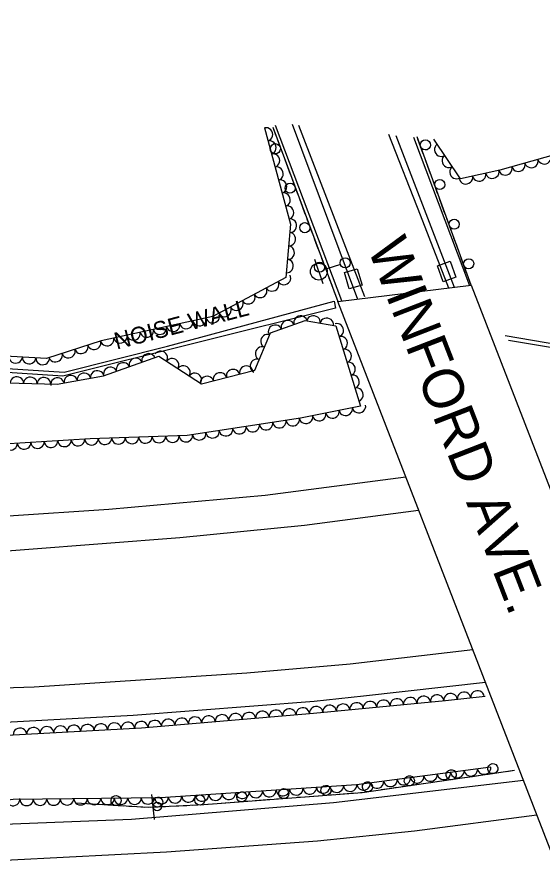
# Model space of a CAD drawing. Extents: x 1722896 to 1754269, y 648279 to 666297.
# Drawn here: x 1745197.5 to 1745353.2, y 651790.3 to 652045.4 of the extents above; entities that cross this region are included whole.
import ezdxf

# ---------------------------------------------------------------- set-up
doc = ezdxf.new("R2010")
doc.units = 0
for name, color, linetype in [('DESIGN - CENTERLINE - Proposed', 7, 'Continuous'), ('DESIGN - PUBLIC HEARING - Shapes', 7, 'Continuous'), ('DESIGN - SCRATCH - User 1', 7, 'Continuous'), ('DESIGN - SHEET - Linework', 7, 'Continuous'), ('SURVEY - CENTERLINE - Preliminary Text', 7, 'Continuous'), ('SURVEY - DRAINAGE - Natural Features', 7, 'Continuous'), ('SURVEY - DTM - Breaklines', 7, 'Continuous'), ('SURVEY - VEGETATION - Features with Text', 7, 'Continuous')]:
    doc.layers.add(name, color=color, linetype=linetype)

msp = doc.modelspace()

# ---------------------------------------------------------------- linework, layer by layer
at = {"layer": 'DESIGN - CENTERLINE - Proposed'}
msp.add_lwpolyline([(1745292.48, 651961.16), (1745332, 651965.97), (1745433.03, 651705.37), (1745393.41, 651700.61), (1745292.48, 651961.16)], dxfattribs=at)
at = {"layer": 'DESIGN - PUBLIC HEARING - Shapes'}
msp.add_line((1745238.24, 651807.53), (1745237.36, 651814.98), dxfattribs=at)
msp.add_circle((1745239.02, 651811.42), 1.25, dxfattribs=at)
at = {"layer": 'DESIGN - SCRATCH - User 1'}
for points in [[(1745342.11, 651951.08), (1745374.47, 651945.49), (1745414.05, 651954.63), (1745464.96, 651967.19), (1745523.39, 651981.6), (1745571.19, 652005.07), (1745614.26, 652017.42), (1745639.42, 652024.79), (1745683.21, 652039.04), (1745732.91, 652056.18), (1745781.53, 652073.59), (1745826.58, 652089.95), (1745897.59, 652116.18), (1745933.16, 652129.91), (1745995.26, 652153.06), (1746035.82, 652168.3), (1746072.09, 652181.97), (1746108.26, 652196.71), (1746145.69, 652213.09), (1746197.63, 652236.85), (1746228.27, 652251.62), (1746254.63, 652266.66)], [(1746255.35, 652265.51), (1746227.37, 652249.68), (1746144.32, 652210.65), (1746085.37, 652185.61), (1746020.71, 652161.27), (1745930.71, 652127.56), (1745874.63, 652105.88), (1745825.11, 652088.19), (1745770.24, 652068.32), (1745712.36, 652047.66), (1745633.04, 652021.44), (1745583.17, 652007.31), (1745571.54, 652003.63), (1745524.03, 651980.34), (1745499.43, 651974.26), (1745424.88, 651955.92), (1745378.3, 651945.13), (1745374.54, 651944.32), (1745343.1, 651949.63)], [(1744399.8, 652039.14), (1744439.33, 652033.59), (1744531.74, 652022.19), (1744697.2, 652001.3), (1745162.42, 651943.32), (1745211.42, 651940.22), (1745242.02, 651947.93), (1745291.42, 651961.24), (1745291.82, 651959.21), (1745211.04, 651938.97), (1745167.32, 651941.84), (1744588.55, 652013.72), (1744528.62, 652021.16), (1744425.23, 652034.35), (1744400.51, 652037.63)], [(1745273.22, 652012.81), (1745292.48, 651961.16)], [(1745273.22, 652012.81), (1745274.04, 652010.61)], [(1745274.6, 652009.11), (1745276.21, 652004.8)], [(1745331.99, 651965.97), (1745315.97, 652009.96)], [(1745317.81, 652004.92), (1745316.23, 652009.24)], [(1745276.77, 652003.3), (1745277.59, 652001.1)], [(1745277.59, 652001.1), (1745278.41, 651998.89)], [(1745319.16, 652001.2), (1745318.35, 652003.41)], [(1745319.96, 651999), (1745319.16, 652001.2)], [(1745278.97, 651997.4), (1745280.58, 651993.08)], [(1745322.08, 651993.17), (1745320.51, 651997.49)], [(1745281.14, 651991.59), (1745281.96, 651989.38)], [(1745323.44, 651989.46), (1745322.63, 651991.67)], [(1745281.96, 651989.38), (1745282.78, 651987.18)], [(1745324.24, 651987.25), (1745323.44, 651989.46)], [(1745283.34, 651985.68), (1745284.95, 651981.37)], [(1745326.36, 651981.43), (1745324.79, 651985.75)], [(1745285.51, 651979.87), (1745286.33, 651977.67)], [(1745327.72, 651977.71), (1745326.91, 651979.92)], [(1745286.33, 651977.67), (1745287.15, 651975.47)], [(1745328.52, 651975.51), (1745327.72, 651977.71)], [(1745287.71, 651973.97), (1745289.31, 651969.66)], [(1745330.64, 651969.68), (1745329.07, 651974)], [(1745289.87, 651968.16), (1745290.7, 651965.96)], [(1745332, 651965.97), (1745331.19, 651968.18)], [(1745290.7, 651965.96), (1745291.52, 651963.76)], [(1745292.07, 651962.26), (1745292.48, 651961.16)], [(1745344.81, 651822.05), (1745299.76, 651815.52), (1745252.8, 651811.92), (1745236.4, 651811.08), (1745214.9, 651812.4)], [(1745332.44, 651820.26), (1745330.11, 651819.92)], [(1745334.76, 651820.59), (1745332.44, 651820.26)], [(1745340.9, 651821.48), (1745336.35, 651820.82)], [(1745344.81, 651822.05), (1745342.48, 651821.71)], [(1745316.16, 651817.9), (1745311.6, 651817.24)], [(1745320.07, 651818.46), (1745317.74, 651818.13)], [(1745322.39, 651818.8), (1745320.07, 651818.46)], [(1745328.53, 651819.69), (1745323.98, 651819.03)], [(1745291.35, 651814.88), (1745286.77, 651814.53)], [(1745295.29, 651815.18), (1745292.95, 651815)], [(1745297.63, 651815.36), (1745295.29, 651815.18)], [(1745303.79, 651816.1), (1745299.76, 651815.52), (1745299.23, 651815.48)], [(1745307.7, 651816.67), (1745305.37, 651816.33)], [(1745310.02, 651817.01), (1745307.7, 651816.67)], [(1745216.53, 651812.3), (1745214.9, 651812.4)], [(1745257.9, 651812.31), (1745255.56, 651812.13)], [(1745260.24, 651812.49), (1745257.9, 651812.31)], [(1745266.43, 651812.96), (1745261.84, 651812.61)], [(1745270.36, 651813.27), (1745268.02, 651813.09)], [(1745272.71, 651813.45), (1745270.36, 651813.27)], [(1745278.89, 651813.92), (1745274.3, 651813.57)], [(1745282.83, 651814.22), (1745280.49, 651814.04)], [(1745285.17, 651814.4), (1745282.83, 651814.22)], [(1745220.47, 651812.06), (1745218.12, 651812.2)], [(1745222.81, 651811.91), (1745220.47, 651812.06)], [(1745229, 651811.53), (1745224.41, 651811.82)], [(1745232.94, 651811.29), (1745230.6, 651811.43)], [(1745235.29, 651811.15), (1745232.94, 651811.29)], [(1745241.48, 651811.34), (1745236.89, 651811.1)], [(1745245.43, 651811.54), (1745243.08, 651811.42)], [(1745247.77, 651811.66), (1745245.43, 651811.54)], [(1745253.96, 651812.01), (1745252.8, 651811.92), (1745249.37, 651811.74)]]:
    msp.add_lwpolyline(points, dxfattribs=at)
for centre, start, end in [((1745318.44, 652007.57), 313.2782, 313.2684), ((1745273.99, 652006.45), 133.7137, 133.7039), ((1745278.36, 651994.74), 133.7137, 133.7039), ((1745322.71, 651995.82), 313.2782, 313.2684), ((1745282.73, 651983.03), 133.7137, 133.7039), ((1745326.99, 651984.08), 313.2782, 313.2684), ((1745331.27, 651972.33), 313.2782, 313.2684), ((1745287.1, 651971.31), 133.7137, 133.7039), ((1745338.43, 651822.64), 31.5023, 31.4925), ((1745313.69, 651819.05), 31.5023, 31.4925), ((1745326.06, 651820.85), 31.5023, 31.4925), ((1745288.97, 651816.2), 27.6481, 27.6382), ((1745301.32, 651817.26), 31.5023, 31.4925), ((1745251.61, 651813.36), 26.2038, 26.194), ((1745264.04, 651814.29), 27.6481, 27.6382), ((1745276.5, 651815.24), 27.6481, 27.6382), ((1745226.82, 651813.17), 19.731, 19.7212), ((1745239.13, 651812.72), 26.2038, 26.194)]:
    msp.add_arc(centre, 1.5, start, end, dxfattribs=at)
at = {"layer": 'SURVEY - CENTERLINE - Preliminary Text'}
for points in [[(1745273.99, 652013.41), (1745293.62, 651961.45)], [(1745279.03, 652013.7), (1745298.36, 651961.88)], [(1745300.48, 651962.49), (1745280.99, 652013.31)], [(1745307.53, 652010.73), (1745316.85, 651986.82), (1745325.32, 651965.25)], [(1745309.65, 652010.37), (1745327.02, 651965.43)], [(1745314.96, 652009.84), (1745331.54, 651965.92)], [(1744417.57, 651954.56), (1744476.63, 651946.66), (1744519.52, 651940.63), (1744589.45, 651931.19), (1744657.16, 651921.82), (1744761.49, 651908.29), (1744845.14, 651898.46), (1744907.69, 651891.93), (1744984.94, 651885.57), (1745056.09, 651883.28), (1745119.07, 651883.04), (1745176.58, 651885.85), (1745245.69, 651891.19), (1745282.62, 651894.85), (1745316.45, 651899.29)], [(1744428.61, 651917.82), (1744494.53, 651908.99), (1744571.23, 651898.17), (1744636.58, 651889.4), (1744713.29, 651878.82), (1744780.05, 651870.32), (1744831.53, 651864.7), (1744902.34, 651857.13), (1744965.06, 651851.45), (1745024.16, 651847.27), (1745077.03, 651845.29), (1745138.58, 651844.83), (1745202.53, 651846.9), (1745265.56, 651851.03), (1745296.15, 651853.76), (1745332.46, 651857.97)], [(1744430.57, 651906.99), (1744477.51, 651900.82), (1744531.64, 651893.32), (1744601, 651883.98), (1744661.3, 651876.86), (1744719.2, 651868.7), (1744777.16, 651861.06), (1744827.35, 651855.39), (1744883.63, 651848.94), (1744942.37, 651842.93), (1744996.72, 651837.63), (1745042.89, 651836.42), (1745092.68, 651834.86), (1745144.19, 651834.83), (1745186.66, 651835.99), (1745231.85, 651838.46), (1745285.51, 651842.63), (1745300.12, 651844.27), (1745336.22, 651848.26)], [(1744888.47, 651904.92), (1744932.85, 651899.5), (1744985, 651895.66), (1745021.22, 651894.26), (1745071.36, 651893.58), (1745112.42, 651893.15), (1745165.13, 651895.58), (1745224.63, 651899.57), (1745270.94, 651903.69), (1745312.62, 651909.18)], [(1745347.5, 651819.12), (1745291.21, 651812.48), (1745231.41, 651807.57), (1745178.32, 651805.45), (1745127.98, 651804.47), (1745072.33, 651805.38), (1745008.11, 651807.97), (1744953.38, 651811.68), (1744896.02, 651817.16), (1744839.01, 651824.12), (1744774.09, 651831.65), (1744710.26, 651840.13), (1744650.92, 651848.72), (1744591.58, 651857.64), (1744536.37, 651864.87), (1744437.42, 651879.02)], [(1744441.02, 651868.02), (1744478.25, 651862.75), (1744524.47, 651856.41), (1744567.89, 651850.11), (1744608.26, 651844.32), (1744662.09, 651836.72), (1744714.39, 651829.29), (1744758.19, 651823.69), (1744807.95, 651816.9), (1744864.48, 651810.52), (1744926.07, 651804.1), (1744974.91, 651799.84), (1745051.45, 651795.69), (1745122.8, 651794.13), (1745195.88, 651795.61), (1745241.8, 651797.98), (1745286.49, 651801.25), (1745315.24, 651804.21), (1745351.44, 651808.97)]]:
    msp.add_lwpolyline(points, dxfattribs=at)
at = {"layer": 'SURVEY - DRAINAGE - Natural Features'}
for p, q in [((1745324.75, 651970.03), (1745324.75, 651970.03)), ((1745297.05, 651967.89), (1745297.05, 651967.89))]:
    msp.add_line(p, q, dxfattribs=at)
for points in [[(1745322.02, 651971.7), (1745325.78, 651973.07), (1745327.48, 651968.36), (1745323.72, 651967), (1745322.02, 651971.7)], [(1745294.44, 651969.74), (1745298.28, 651970.85), (1745299.67, 651966.04), (1745295.83, 651964.93), (1745294.44, 651969.74)]]:
    msp.add_lwpolyline(points, dxfattribs=at)
at = {"layer": 'SURVEY - DTM - Breaklines'}
for p, q in [((1745286.87, 651970.01), (1745285.68, 651973.57)), ((1745293.27, 651972.13), (1745289.24, 651970.79)), ((1745286.87, 651970.01), (1745288.05, 651966.45))]:
    msp.add_line(p, q, dxfattribs=at)
for centre, radius in [((1745294.7, 651972.61), 1.5), ((1745286.87, 651970.01), 2.5)]:
    msp.add_circle(centre, radius, dxfattribs=at)
at = {"layer": 'SURVEY - VEGETATION - Features with Text'}
for points in [[(1745270.81, 652012.61), (1745278.47, 651984.09), (1745277.14, 651968.3), (1745255.52, 651956.67), (1745222.38, 651949.47), (1745206.19, 651944.22), (1745192.18, 651945.08), (1745165.82, 651945.88), (1745120.2, 651950.21), (1745077.12, 651957.28), (1745034.06, 651963.6), (1744981.85, 651969.69), (1744941.91, 651972.32)], [(1745363.33, 652006.54), (1745340.54, 652000.04), (1745328.89, 651997.53), (1745320.94, 652009.24)], [(1745175.45, 651937.57), (1745209.38, 651936.63), (1745223.05, 651939.07), (1745239.51, 651944.91), (1745252.14, 651936.71), (1745267.88, 651940.8), (1745272.59, 651951.84), (1745282.8, 651955.47), (1745291.91, 651953.89), (1745299.19, 651930.11), (1745281.48, 651926.51), (1745247.9, 651921.4), (1745219.15, 651920.47), (1745180.51, 651918.05)], [(1744922.58, 651841.26), (1744971.59, 651837.12), (1745026.97, 651833.1), (1745091.63, 651829.72), (1745141.03, 651829.54), (1745189.03, 651832.27), (1745234.37, 651834.75), (1745285.27, 651839.09), (1745324.37, 651842.89), (1745336.11, 651844.12)], [(1745337.83, 651823.09), (1745298.08, 651817.89), (1745239.96, 651814.03), (1745196.34, 651813.53), (1745163.64, 651809.43), (1745119.43, 651808.32), (1745067.06, 651809.51), (1744999.44, 651813.15), (1744944.78, 651818.87)]]:
    msp.add_lwpolyline(points, dxfattribs=at)
for centre, major_axis in [((1745271.33, 652010.68), (0.52, -1.93)), ((1745272.36, 652006.82), (0.52, -1.93)), ((1745323.06, 652006.12), (-1.12, 1.65)), ((1745273.4, 652002.96), (0.52, -1.93)), ((1745325.3, 652002.81), (-1.12, 1.65)), ((1745353.72, 652003.8), (-1.92, -0.55)), ((1745274.44, 651999.09), (0.52, -1.93)), ((1745327.55, 651999.5), (-1.12, 1.65)), ((1745346.02, 652001.6), (-1.92, -0.55)), ((1745349.87, 652002.7), (-1.92, -0.55)), ((1745334.38, 651998.71), (-1.96, -0.42)), ((1745338.29, 651999.55), (-1.96, -0.42)), ((1745342.18, 652000.5), (-1.92, -0.55)), ((1745275.47, 651995.23), (0.52, -1.93)), ((1745330.47, 651997.87), (-1.96, -0.42)), ((1745276.51, 651991.37), (0.52, -1.93)), ((1745277.55, 651987.5), (0.52, -1.93)), ((1745278.43, 651983.63), (-0.17, -1.99)), ((1745278.09, 651979.64), (-0.17, -1.99)), ((1745277.76, 651975.65), (-0.17, -1.99)), ((1745277.43, 651971.67), (-0.17, -1.99)), ((1745276.6, 651968.01), (-1.76, -0.95)), ((1745273.08, 651966.11), (-1.76, -0.95)), ((1745266.03, 651962.32), (-1.76, -0.95)), ((1745269.55, 651964.22), (-1.76, -0.95)), ((1745262.51, 651960.43), (-1.76, -0.95)), ((1745258.98, 651958.54), (-1.76, -0.95)), ((1745247.64, 651954.96), (-1.95, -0.42)), ((1745251.54, 651955.81), (-1.95, -0.42)), ((1745255.45, 651956.66), (-1.95, -0.42)), ((1745277.66, 651953.64), (1.88, 0.67)), ((1745281.43, 651954.99), (1.88, 0.67)), ((1745285.31, 651955.04), (1.97, -0.34)), ((1745289.25, 651954.35), (1.97, -0.34)), ((1745235.91, 651952.41), (-1.95, -0.42)), ((1745239.82, 651953.26), (-1.95, -0.42)), ((1745243.73, 651954.11), (-1.95, -0.42)), ((1745273.9, 651952.3), (1.88, 0.67)), ((1745292.29, 651952.64), (0.59, -1.91)), ((1745224.18, 651949.86), (-1.95, -0.42)), ((1745228.09, 651950.71), (-1.95, -0.42)), ((1745232, 651951.56), (-1.95, -0.42)), ((1745271.57, 651949.43), (0.79, 1.84)), ((1745293.46, 651948.82), (0.59, -1.91)), ((1745216.53, 651947.57), (-1.9, -0.62)), ((1745220.33, 651948.81), (-1.9, -0.62)), ((1745269.99, 651945.75), (0.79, 1.84)), ((1745208.92, 651945.1), (-1.9, -0.62)), ((1745212.72, 651946.34), (-1.9, -0.62)), ((1745236.41, 651943.81), (1.88, 0.67)), ((1745240.1, 651944.52), (1.68, -1.09)), ((1745294.63, 651944.99), (0.59, -1.91)), ((1745197.07, 651944.78), (-2, 0.12)), ((1745201.06, 651944.53), (-2, 0.12)), ((1745205.06, 651944.29), (-2, 0.12)), ((1745228.87, 651941.13), (1.88, 0.67)), ((1745232.64, 651942.47), (1.88, 0.67)), ((1745243.46, 651942.34), (1.68, -1.09)), ((1745268.42, 651942.07), (0.79, 1.84)), ((1745295.8, 651941.17), (0.59, -1.91)), ((1745217.31, 651938.05), (1.97, 0.35)), ((1745221.25, 651938.75), (1.97, 0.35)), ((1745225.1, 651939.79), (1.88, 0.67)), ((1745246.81, 651940.17), (1.68, -1.09)), ((1745250.17, 651937.99), (1.68, -1.09)), ((1745257.61, 651938.13), (1.94, 0.5)), ((1745261.48, 651939.13), (1.94, 0.5)), ((1745265.35, 651940.14), (1.94, 0.5)), ((1745197.44, 651936.96), (2, -0.06)), ((1745201.44, 651936.85), (2, -0.06)), ((1745205.44, 651936.74), (2, -0.06)), ((1745209.44, 651936.64), (1.97, 0.35)), ((1745213.38, 651937.34), (1.97, 0.35)), ((1745253.74, 651937.12), (1.94, 0.5)), ((1745296.97, 651937.35), (0.59, -1.91)), ((1745298.14, 651933.52), (0.59, -1.91)), ((1745298.77, 651930.02), (-1.96, -0.4)), ((1745283.09, 651926.83), (-1.96, -0.4)), ((1745287.01, 651927.63), (-1.96, -0.4)), ((1745290.93, 651928.43), (-1.96, -0.4)), ((1745294.85, 651929.23), (-1.96, -0.4)), ((1745267.28, 651924.35), (-1.98, -0.3)), ((1745271.24, 651924.95), (-1.98, -0.3)), ((1745275.19, 651925.55), (-1.98, -0.3)), ((1745279.15, 651926.15), (-1.98, -0.3)), ((1745251.46, 651921.95), (-1.98, -0.3)), ((1745255.42, 651922.55), (-1.98, -0.3)), ((1745259.37, 651923.15), (-1.98, -0.3)), ((1745263.33, 651923.75), (-1.98, -0.3)), ((1745203.55, 651919.49), (-2, -0.13)), ((1745207.54, 651919.74), (-2, -0.13)), ((1745211.53, 651919.99), (-2, -0.13)), ((1745215.53, 651920.24), (-2, -0.13)), ((1745219.52, 651920.48), (-2, -0.06)), ((1745223.52, 651920.61), (-2, -0.06)), ((1745227.52, 651920.74), (-2, -0.06)), ((1745231.51, 651920.87), (-2, -0.06)), ((1745235.51, 651921), (-2, -0.06)), ((1745239.51, 651921.13), (-2, -0.06)), ((1745243.51, 651921.26), (-2, -0.06)), ((1745247.5, 651921.39), (-2, -0.06)), ((1745195.57, 651918.99), (-2, -0.13)), ((1745199.56, 651919.24), (-2, -0.13)), ((1745333.87, 651843.88), (1.99, 0.21)), ((1745306.01, 651841.11), (1.99, 0.19)), ((1745309.99, 651841.49), (1.99, 0.19)), ((1745313.97, 651841.88), (1.99, 0.19)), ((1745317.95, 651842.26), (1.99, 0.19)), ((1745321.93, 651842.65), (1.99, 0.19)), ((1745325.91, 651843.05), (1.99, 0.21)), ((1745329.89, 651843.46), (1.99, 0.21)), ((1745278.13, 651838.49), (1.99, 0.17)), ((1745282.12, 651838.83), (1.99, 0.17)), ((1745286.1, 651839.18), (1.99, 0.19)), ((1745290.08, 651839.56), (1.99, 0.19)), ((1745294.06, 651839.95), (1.99, 0.19)), ((1745298.05, 651840.33), (1.99, 0.19)), ((1745302.03, 651840.72), (1.99, 0.19)), ((1745250.23, 651836.1), (1.99, 0.17)), ((1745254.22, 651836.44), (1.99, 0.17)), ((1745258.2, 651836.78), (1.99, 0.17)), ((1745262.19, 651837.12), (1.99, 0.17)), ((1745266.17, 651837.46), (1.99, 0.17)), ((1745270.16, 651837.8), (1.99, 0.17)), ((1745274.15, 651838.15), (1.99, 0.17)), ((1745210.33, 651833.44), (2, 0.11)), ((1745214.32, 651833.65), (2, 0.11)), ((1745218.31, 651833.87), (2, 0.11)), ((1745222.31, 651834.09), (2, 0.11)), ((1745226.3, 651834.31), (2, 0.11)), ((1745230.3, 651834.53), (2, 0.11)), ((1745234.29, 651834.74), (2, 0.11)), ((1745238.28, 651835.08), (1.99, 0.17)), ((1745242.26, 651835.42), (1.99, 0.17)), ((1745246.25, 651835.76), (1.99, 0.17)), ((1745198.34, 651832.78), (2, 0.11)), ((1745202.34, 651833), (2, 0.11)), ((1745206.33, 651833.22), (2, 0.11)), ((1745331.88, 651822.32), (-1.98, -0.26)), ((1745335.84, 651822.83), (-1.98, -0.26)), ((1745312.05, 651819.72), (-1.98, -0.26)), ((1745316.01, 651820.24), (-1.98, -0.26)), ((1745319.98, 651820.76), (-1.98, -0.26)), ((1745323.94, 651821.28), (-1.98, -0.26)), ((1745327.91, 651821.8), (-1.98, -0.26)), ((1745292.18, 651817.5), (-2, -0.13)), ((1745296.17, 651817.77), (-2, -0.13)), ((1745300.15, 651818.16), (-1.98, -0.26)), ((1745304.11, 651818.68), (-1.98, -0.26)), ((1745308.08, 651819.2), (-1.98, -0.26)), ((1745252.27, 651814.85), (-2, -0.13)), ((1745256.26, 651815.11), (-2, -0.13)), ((1745260.25, 651815.38), (-2, -0.13)), ((1745264.24, 651815.64), (-2, -0.13)), ((1745268.23, 651815.91), (-2, -0.13)), ((1745272.22, 651816.17), (-2, -0.13)), ((1745276.21, 651816.44), (-2, -0.13)), ((1745280.2, 651816.7), (-2, -0.13)), ((1745284.2, 651816.97), (-2, -0.13)), ((1745288.19, 651817.24), (-2, -0.13)), ((1745196.3, 651813.52), (-1.98, -0.25)), ((1745200.3, 651813.57), (-2, -0.02)), ((1745204.3, 651813.62), (-2, -0.02)), ((1745208.3, 651813.66), (-2, -0.02)), ((1745212.3, 651813.71), (-2, -0.02)), ((1745216.29, 651813.76), (-2, -0.02)), ((1745220.29, 651813.8), (-2, -0.02)), ((1745224.29, 651813.85), (-2, -0.02)), ((1745228.29, 651813.89), (-2, -0.02)), ((1745232.29, 651813.94), (-2, -0.02)), ((1745236.29, 651813.99), (-2, -0.02)), ((1745240.29, 651814.05), (-2, -0.13)), ((1745244.28, 651814.32), (-2, -0.13)), ((1745248.27, 651814.58), (-2, -0.13))]:
    msp.add_ellipse(centre, major_axis=major_axis, ratio=0.940188, start_param=0, end_param=3.141593, dxfattribs=at)

# ---------------------------------------------------------------- texts
at = {"layer": 'DESIGN - SCRATCH - User 1'}
msp.add_text('NOISE WALL', height=5, rotation=14.5759, dxfattribs=at).set_placement((1745227, 651946.89))
at = {"layer": 'DESIGN - SHEET - Linework'}
msp.add_text('WINFORD AVE.', height=12, rotation=291.1748, dxfattribs=at).set_placement((1745301.16, 651977.22))

doc.saveas('drawing.dxf')
